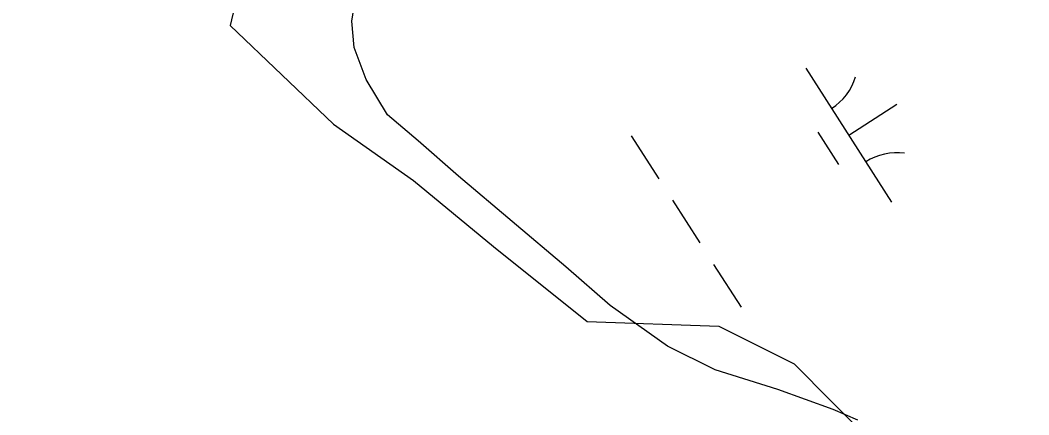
# Model space of a CAD drawing. Extents: x 3962991 to 3983549, y 181631 to 204078.
# Drawn here: x 3977956.3 to 3978273.5, y 190466.7 to 190590.9 of the extents above; entities that cross this region are included whole.
import ezdxf

# ---------------------------------------------------------------- set-up
doc = ezdxf.new("R2010")
doc.units = 0
for name, color, linetype in [('V-ANNO-MASK', 7, 'Continuous'), ('V-RIVR-EDGE', 7, 'Continuous'), ('V-RIVR-IDEN', 7, 'Continuous'), ('V-WETL-SWMP', 7, 'Continuous')]:
    doc.layers.add(name, color=color, linetype=linetype)

msp = doc.modelspace()

# ---------------------------------------------------------------- linework, layer by layer
at = {"layer": 'V-RIVR-EDGE'}
msp.add_lwpolyline([(3978079.19, 190652.13), (3978026.77, 190608.37), (3978022.34, 190589.16), (3978054.85, 190558.12), (3978079.98, 190540.38), (3978105.1, 190519.69), (3978134.66, 190496.05), (3978176.04, 190494.57), (3978199.69, 190482.74), (3978211.51, 190470.92), (3978239.59, 190442.84), (3978255.85, 190414.76), (3978267.68, 190380.77), (3978294.28, 190352.69)], dxfattribs=at)
at = {"layer": 'V-WETL-SWMP'}
for p, q in [((3978060.6, 190590.56), (3978062.2, 190601.29)), ((3978061.35, 190582.25), (3978060.6, 190590.56)), ((3978065.09, 190572.21), (3978061.35, 190582.25)), ((3978203.38, 190575.74), (3978230.37, 190533.64)), ((3978071.82, 190561.04), (3978065.09, 190572.21)), ((3978216.88, 190554.69), (3978232.03, 190564.4)), ((3978081.48, 190552.88), (3978071.82, 190561.04)), ((3978207.14, 190555.58), (3978213.62, 190545.47)), ((3978094.15, 190541.81), (3978081.48, 190552.88)), ((3978148.48, 190554.44), (3978157.11, 190540.97)), ((3978127.94, 190513.28), (3978094.15, 190541.81)), ((3978161.43, 190534.23), (3978170.07, 190520.76)), ((3978141.83, 190501.04), (3978127.94, 190513.28)), ((3978174.38, 190514.03), (3978183.02, 190500.56)), ((3978159.88, 190488.28), (3978141.83, 190501.04)), ((3978174.87, 190480.82), (3978159.88, 190488.28)), ((3978194.6, 190474.63), (3978174.87, 190480.82)), ((3978211.95, 190468.39), (3978194.6, 190474.63)), ((3978219.73, 190464.96), (3978211.95, 190468.39))]:
    msp.add_line(p, q, dxfattribs=at)
for centre, start, end in [((3978202.17, 190578.07), 301.8919, 343.4355), ((3978231.98, 190531.56), 81.8919, 123.4355)]:
    msp.add_arc(centre, 17.62, start, end, dxfattribs=at)

# ---------------------------------------------------------------- texts
at = {"layer": 'V-ANNO-MASK'}
msp.add_text('OUTLET 12.0E', height=41.9999, rotation=20.4034, dxfattribs=at).set_placement((3977725.56, 190540.1))
at = {"layer": 'V-RIVR-IDEN'}
msp.add_text('OUTLET 12.0E', height=41.9999, rotation=20.4034, dxfattribs=at).set_placement((3977725.56, 190540.1))

doc.saveas('drawing.dxf')
